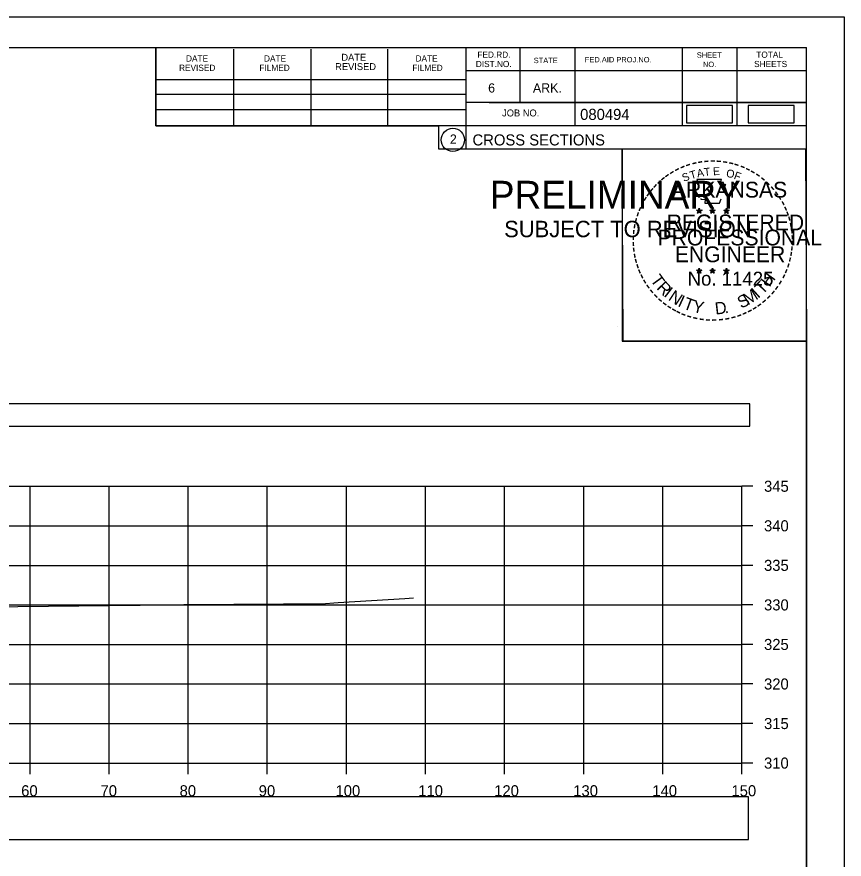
# Model space of a CAD drawing. Extents: x 1376273 to 1384221, y 378927 to 384592.
# Drawn here: x 1381416.7 to 1381521.3, y 381285.4 to 381391.9 of the extents above; entities that cross this region are included whole.
import ezdxf

# ---------------------------------------------------------------- set-up
doc = ezdxf.new("R2010")
doc.units = 0
for name, color, linetype in [('R_Axis', 7, 'Continuous'), ('R_Axis Annot', 7, 'Continuous'), ('R_Border', 7, 'Continuous'), ('R_Border PE', 7, 'Continuous'), ('R_Border Prem', 7, 'Continuous'), ('R_Drive', 7, 'Continuous'), ('R_Exist Surface', 7, 'Continuous'), ('R_Grid', 7, 'Continuous'), ('R_No Plot', 7, 'Continuous')]:
    doc.layers.add(name, color=color, linetype=linetype)

msp = doc.modelspace()

# ---------------------------------------------------------------- linework, layer by layer
at = {"layer": 'R_Axis'}
for p, q in [((1381508.35, 381297.51), (1381508.35, 381332.51)), ((1381509.75, 381332.51), (1381508.35, 381332.51)), ((1381509.75, 381327.51), (1381508.35, 381327.51)), ((1381509.75, 381322.51), (1381508.35, 381322.51)), ((1381509.75, 381317.51), (1381508.35, 381317.51)), ((1381509.75, 381312.51), (1381508.35, 381312.51)), ((1381509.75, 381307.51), (1381508.35, 381307.51)), ((1381509.75, 381302.51), (1381508.35, 381302.51)), ((1381208.35, 381297.51), (1381508.35, 381297.51)), ((1381418.35, 381296.11), (1381418.35, 381297.51)), ((1381428.35, 381296.11), (1381428.35, 381297.51)), ((1381438.35, 381296.11), (1381438.35, 381297.51)), ((1381448.35, 381296.11), (1381448.35, 381297.51)), ((1381458.35, 381296.11), (1381458.35, 381297.51)), ((1381468.35, 381296.11), (1381468.35, 381297.51)), ((1381478.35, 381296.11), (1381478.35, 381297.51)), ((1381488.35, 381296.11), (1381488.35, 381297.51)), ((1381498.35, 381296.11), (1381498.35, 381297.51)), ((1381508.35, 381296.11), (1381508.35, 381297.51)), ((1381509.75, 381297.51), (1381508.35, 381297.51))]:
    msp.add_line(p, q, dxfattribs=at)
at = {"layer": 'R_Axis Annot'}
for points in [[(1381207.54, 381340.13), (1381509.34, 381340.13), (1381509.34, 381342.94), (1381207.54, 381342.94)], [(1381207.5, 381287.83), (1381509.19, 381287.83), (1381509.19, 381293.24), (1381207.5, 381293.24)]]:
    msp.add_lwpolyline(points, close=True, dxfattribs=at)
at = {"layer": 'R_Border'}
for p, q in [((1381200.35, 381387.97), (1381516.53, 381387.97)), ((1381434.27, 381378.09), (1381434.27, 381387.97)), ((1381444.13, 381378.09), (1381444.13, 381387.77)), ((1381453.89, 381378.09), (1381453.89, 381387.77)), ((1381463.57, 381378.09), (1381463.57, 381387.77)), ((1381473.43, 381387.97), (1381473.43, 381375.17)), ((1381480.27, 381387.97), (1381480.27, 381381.03)), ((1381487.21, 381387.97), (1381487.21, 381378.09)), ((1381500.79, 381387.97), (1381500.79, 381378.09)), ((1381507.73, 381387.97), (1381507.73, 381378.09)), ((1381516.53, 381182.51), (1381516.53, 381387.97)), ((1381516.53, 381385.03), (1381473.43, 381385.03)), ((1381516.53, 381385.05), (1381516.53, 381385.05)), ((1381434.27, 381383.95), (1381473.43, 381383.95)), ((1381434.27, 381382.09), (1381473.43, 381382.09)), ((1381434.27, 381378.09), (1381434.27, 381380.15)), ((1381434.27, 381380.15), (1381473.43, 381380.15)), ((1381516.53, 381381.03), (1381473.43, 381381.03)), ((1381476.39, 381381.03), (1381516.53, 381381.03)), ((1381516.53, 381378.09), (1381434.27, 381378.09)), ((1381473.43, 381375.17), (1381516.53, 381375.17))]:
    msp.add_line(p, q, dxfattribs=at)
msp.add_circle((1381471.81, 381376.3), 1.47, dxfattribs=at)
at = {"layer": 'R_Border PE'}
for p, q in [((1381502.61, 381367.42), (1381502.96, 381367.31)), ((1381502.61, 381367.42), (1381502.87, 381367.38)), ((1381502.61, 381367.42), (1381502.85, 381367.3)), ((1381502.96, 381367.68), (1381502.92, 381367.43)), ((1381502.96, 381367.31), (1381502.96, 381367.68)), ((1381502.96, 381367.68), (1381503.01, 381367.43)), ((1381503.31, 381367.42), (1381502.96, 381367.31)), ((1381503.31, 381367.42), (1381503.02, 381367.37)), ((1381503.31, 381367.42), (1381503.1, 381367.32)), ((1381504.28, 381367.42), (1381504.63, 381367.31)), ((1381504.28, 381367.42), (1381504.54, 381367.38)), ((1381504.28, 381367.42), (1381504.52, 381367.3)), ((1381504.63, 381367.68), (1381504.59, 381367.43)), ((1381504.63, 381367.31), (1381504.63, 381367.68)), ((1381504.63, 381367.68), (1381504.68, 381367.43)), ((1381504.98, 381367.42), (1381504.63, 381367.31)), ((1381504.98, 381367.42), (1381504.69, 381367.37)), ((1381504.98, 381367.42), (1381504.77, 381367.32)), ((1381506.05, 381367.41), (1381506.4, 381367.3)), ((1381506.05, 381367.41), (1381506.3, 381367.37)), ((1381506.05, 381367.41), (1381506.28, 381367.29)), ((1381506.4, 381367.67), (1381506.35, 381367.41)), ((1381506.4, 381367.3), (1381506.4, 381367.67)), ((1381506.4, 381367.67), (1381506.44, 381367.42)), ((1381506.74, 381367.41), (1381506.4, 381367.3)), ((1381506.74, 381367.41), (1381506.46, 381367.36)), ((1381506.74, 381367.41), (1381506.54, 381367.31)), ((1381502.75, 381367.02), (1381502.96, 381367.31)), ((1381502.75, 381367.02), (1381502.87, 381367.26)), ((1381502.75, 381367.02), (1381502.96, 381367.23)), ((1381503.17, 381367.02), (1381502.96, 381367.31)), ((1381503.17, 381367.02), (1381502.96, 381367.23)), ((1381503.17, 381367.02), (1381503.04, 381367.31)), ((1381504.42, 381367.02), (1381504.63, 381367.31)), ((1381504.42, 381367.02), (1381504.54, 381367.26)), ((1381504.42, 381367.02), (1381504.63, 381367.23)), ((1381504.84, 381367.02), (1381504.63, 381367.31)), ((1381504.84, 381367.02), (1381504.63, 381367.23)), ((1381504.84, 381367.02), (1381504.71, 381367.31)), ((1381506.18, 381367), (1381506.4, 381367.3)), ((1381506.18, 381367), (1381506.31, 381367.25)), ((1381506.18, 381367), (1381506.39, 381367.22)), ((1381506.61, 381367), (1381506.39, 381367.22)), ((1381506.61, 381367), (1381506.4, 381367.3)), ((1381506.61, 381367), (1381506.47, 381367.29)), ((1381502.96, 381360.1), (1381502.92, 381359.85)), ((1381502.96, 381359.74), (1381502.96, 381360.1)), ((1381502.96, 381360.1), (1381503.01, 381359.85)), ((1381504.63, 381360.1), (1381504.59, 381359.85)), ((1381504.63, 381359.74), (1381504.63, 381360.1)), ((1381504.63, 381360.1), (1381504.68, 381359.85)), ((1381506.39, 381360.09), (1381506.35, 381359.84)), ((1381506.39, 381359.73), (1381506.39, 381360.09)), ((1381506.39, 381360.09), (1381506.44, 381359.84)), ((1381502.61, 381359.85), (1381502.96, 381359.74)), ((1381502.61, 381359.85), (1381502.86, 381359.81)), ((1381502.61, 381359.85), (1381502.85, 381359.73)), ((1381502.74, 381359.44), (1381502.96, 381359.74)), ((1381502.74, 381359.44), (1381502.87, 381359.69)), ((1381502.74, 381359.44), (1381502.96, 381359.66)), ((1381503.3, 381359.85), (1381502.96, 381359.74)), ((1381503.17, 381359.44), (1381502.96, 381359.74)), ((1381503.17, 381359.44), (1381502.96, 381359.66)), ((1381503.3, 381359.85), (1381503.02, 381359.8)), ((1381503.17, 381359.44), (1381503.03, 381359.73)), ((1381503.3, 381359.85), (1381503.1, 381359.75)), ((1381504.28, 381359.85), (1381504.63, 381359.74)), ((1381504.28, 381359.85), (1381504.53, 381359.81)), ((1381504.28, 381359.85), (1381504.51, 381359.73)), ((1381504.41, 381359.44), (1381504.63, 381359.74)), ((1381504.41, 381359.44), (1381504.54, 381359.69)), ((1381504.41, 381359.44), (1381504.62, 381359.66)), ((1381504.84, 381359.44), (1381504.62, 381359.66)), ((1381504.97, 381359.85), (1381504.63, 381359.74)), ((1381504.84, 381359.44), (1381504.63, 381359.74)), ((1381504.97, 381359.85), (1381504.69, 381359.8)), ((1381504.84, 381359.44), (1381504.7, 381359.73)), ((1381504.97, 381359.85), (1381504.77, 381359.75)), ((1381506.04, 381359.84), (1381506.39, 381359.73)), ((1381506.04, 381359.84), (1381506.3, 381359.8)), ((1381506.04, 381359.84), (1381506.28, 381359.72)), ((1381506.18, 381359.43), (1381506.39, 381359.73)), ((1381506.18, 381359.43), (1381506.3, 381359.68)), ((1381506.18, 381359.43), (1381506.39, 381359.65)), ((1381506.74, 381359.84), (1381506.39, 381359.73)), ((1381506.61, 381359.43), (1381506.39, 381359.73)), ((1381506.61, 381359.43), (1381506.39, 381359.65)), ((1381506.74, 381359.84), (1381506.45, 381359.79)), ((1381506.61, 381359.43), (1381506.47, 381359.72)), ((1381506.74, 381359.84), (1381506.54, 381359.74))]:
    msp.add_line(p, q, dxfattribs=at)
for points in [[(1381502.65, 381371.3), (1381502.92, 381370.47)], [(1381506.16, 381370.38), (1381506.31, 381370.66), (1381505.62, 381370.64), (1381505.77, 381371.3), (1381502.65, 381371.3)], [(1381503.15, 381368.88), (1381503.15, 381368.79), (1381503.71, 381368.77), (1381503.65, 381368.3), (1381505.52, 381368.3), (1381505.73, 381368.84)], [(1381502.96, 381367.68), (1381503.17, 381367.02), (1381502.61, 381367.42), (1381503.31, 381367.42), (1381502.75, 381367.02), (1381502.96, 381367.68)], [(1381504.63, 381367.68), (1381504.84, 381367.02), (1381504.28, 381367.42), (1381504.98, 381367.42), (1381504.42, 381367.02), (1381504.63, 381367.68)], [(1381506.4, 381367.67), (1381506.61, 381367), (1381506.05, 381367.41), (1381506.74, 381367.41), (1381506.18, 381367), (1381506.4, 381367.67)], [(1381502.96, 381360.1), (1381503.17, 381359.44), (1381502.61, 381359.85), (1381503.3, 381359.85), (1381502.74, 381359.44), (1381502.96, 381360.1)], [(1381504.63, 381360.1), (1381504.84, 381359.44), (1381504.28, 381359.85), (1381504.97, 381359.85), (1381504.41, 381359.44), (1381504.63, 381360.1)], [(1381506.39, 381360.09), (1381506.61, 381359.43), (1381506.04, 381359.84), (1381506.74, 381359.84), (1381506.18, 381359.43), (1381506.39, 381360.09)]]:
    msp.add_lwpolyline(points, dxfattribs=at)
for centre, radius in [((1381502.96, 381367.31), 0.172), ((1381502.96, 381367.31), 0.145), ((1381502.96, 381367.31), 0.116), ((1381502.96, 381367.31), 0.0991), ((1381502.96, 381367.31), 0.0747), ((1381502.96, 381367.31), 0.0495), ((1381504.63, 381367.31), 0.172), ((1381504.63, 381367.31), 0.145), ((1381504.63, 381367.31), 0.116), ((1381504.63, 381367.31), 0.0991), ((1381504.63, 381367.31), 0.0747), ((1381504.63, 381367.31), 0.0495), ((1381506.39, 381367.3), 0.172), ((1381506.39, 381367.3), 0.145), ((1381506.39, 381367.3), 0.116), ((1381506.39, 381367.3), 0.0991), ((1381506.39, 381367.3), 0.0747), ((1381506.39, 381367.3), 0.0495), ((1381502.96, 381367.31), 0.0296), ((1381504.63, 381367.31), 0.0296), ((1381506.39, 381367.3), 0.0296), ((1381502.96, 381359.74), 0.172), ((1381504.63, 381359.74), 0.172), ((1381506.39, 381359.73), 0.172), ((1381502.96, 381359.74), 0.145), ((1381502.96, 381359.74), 0.116), ((1381502.96, 381359.74), 0.0991), ((1381502.96, 381359.74), 0.0747), ((1381502.96, 381359.74), 0.0495), ((1381502.96, 381359.74), 0.0296), ((1381504.63, 381359.74), 0.145), ((1381504.63, 381359.74), 0.116), ((1381504.63, 381359.74), 0.0991), ((1381504.63, 381359.74), 0.0747), ((1381504.63, 381359.74), 0.0495), ((1381504.63, 381359.74), 0.0296), ((1381506.39, 381359.73), 0.145), ((1381506.39, 381359.73), 0.116), ((1381506.39, 381359.73), 0.0991), ((1381506.39, 381359.73), 0.0747), ((1381506.39, 381359.73), 0.0495), ((1381506.39, 381359.73), 0.0296)]:
    msp.add_circle(centre, radius, dxfattribs=at)
at = {"layer": 'R_Drive'}
for points in [[(1381501.34, 381378.47), (1381507.18, 381378.47), (1381507.18, 381380.66), (1381501.34, 381380.66)], [(1381509.13, 381378.47), (1381514.97, 381378.47), (1381514.97, 381380.65), (1381509.13, 381380.65)]]:
    msp.add_lwpolyline(points, close=True, dxfattribs=at)
at = {"layer": 'R_Exist Surface'}
msp.add_lwpolyline([(1381412.87, 381317.28), (1381432.27, 381317.48), (1381437.8, 381317.58), (1381450.38, 381317.64), (1381455.16, 381317.65), (1381457.31, 381317.8), (1381465.75, 381318.32), (1381466.28, 381318.35), (1381466.85, 381318.42)], dxfattribs=at)
at = {"layer": 'R_Grid'}
for p, q in [((1381208.35, 381332.51), (1381508.35, 381332.51)), ((1381418.35, 381297.51), (1381418.35, 381332.51)), ((1381428.35, 381297.51), (1381428.35, 381332.51)), ((1381438.35, 381297.51), (1381438.35, 381332.51)), ((1381448.35, 381297.51), (1381448.35, 381332.51)), ((1381458.35, 381297.51), (1381458.35, 381332.51)), ((1381468.35, 381297.51), (1381468.35, 381332.51)), ((1381478.35, 381297.51), (1381478.35, 381332.51)), ((1381488.35, 381297.51), (1381488.35, 381332.51)), ((1381498.35, 381297.51), (1381498.35, 381332.51)), ((1381508.35, 381297.51), (1381508.35, 381332.51)), ((1381208.35, 381327.51), (1381508.35, 381327.51)), ((1381208.35, 381322.51), (1381508.35, 381322.51)), ((1381208.35, 381317.51), (1381508.35, 381317.51)), ((1381208.35, 381312.51), (1381508.35, 381312.51)), ((1381208.35, 381307.51), (1381508.35, 381307.51)), ((1381208.35, 381302.51), (1381508.35, 381302.51)), ((1381208.35, 381297.51), (1381508.35, 381297.51))]:
    msp.add_line(p, q, dxfattribs=at)
at = {"layer": 'R_No Plot'}
for p, q in [((1381187.95, 381391.86), (1381521.28, 381391.86)), ((1381492.56, 381352.71), (1381492.56, 381352.71))]:
    msp.add_line(p, q, dxfattribs=at)
for points in [[(1381187.94, 381391.86), (1381521.28, 381391.86), (1381521.28, 381178.53), (1381187.94, 381178.53)], [(1381434.27, 381387.97), (1381434.27, 381378.09), (1381470, 381378.09), (1381470, 381375.17), (1381493.2, 381375.17), (1381493.2, 381350.84), (1381516.53, 381350.84), (1381516.53, 381182.51), (1381200.35, 381182.51), (1381200.35, 381387.97)], [(1381493.2, 381375.17), (1381516.41, 381375.17), (1381516.53, 381350.84), (1381493.32, 381350.84)]]:
    msp.add_lwpolyline(points, close=True, dxfattribs=at)

# ---------------------------------------------------------------- texts
at = {"layer": 'R_Axis Annot'}
for s, p in [('345', (1381511.15, 381331.81)), ('340', (1381511.15, 381326.81)), ('335', (1381511.15, 381321.81)), ('330', (1381511.15, 381316.81)), ('325', (1381511.15, 381311.81)), ('320', (1381511.15, 381306.81)), ('315', (1381511.15, 381301.81)), ('310', (1381511.15, 381296.81)), ('60', (1381417.23, 381293.31)), ('70', (1381427.26, 381293.31)), ('80', (1381437.26, 381293.31)), ('90', (1381447.26, 381293.31)), ('100', (1381456.97, 381293.31)), ('110', (1381467.43, 381293.31)), ('120', (1381477.03, 381293.31)), ('130', (1381487.03, 381293.31)), ('140', (1381497.03, 381293.31)), ('150', (1381507.03, 381293.31))]:
    msp.add_text(s, height=1.4, dxfattribs=at).set_placement(p)
at = {"layer": 'R_Border'}
for s, height, p in [('DATE', 0.782, (1381438.07, 381386.21)), ('DATE', 0.782, (1381447.93, 381386.21)), ('DATE', 0.879, (1381457.71, 381386.31)), ('DATE', 0.782, (1381467.09, 381386.21)), ('FED.RD.', 0.782, (1381474.91, 381386.69)), ('STATE', 0.684, (1381482.03, 381386.01)), ('FED.AID PROJ.NO.', 0.684, (1381488.49, 381386.11)), ('SHEET', 0.684, (1381502.65, 381386.69)), ('TOTAL', 0.782, (1381510.17, 381386.69)), ('REVISED', 0.782, (1381437.19, 381385.03)), ('FILMED', 0.782, (1381447.35, 381385.03)), ('REVISED', 0.879, (1381456.93, 381385.13)), ('FILMED', 0.782, (1381466.69, 381385.03)), ('DIST.NO.', 0.782, (1381474.71, 381385.51)), ('NO.', 0.684, (1381503.43, 381385.51)), ('SHEETS', 0.782, (1381509.89, 381385.51)), ('6', 1.17, (1381476.27, 381382.29)), ('ARK.', 1.172, (1381481.93, 381382.29)), ('JOB NO.', 0.879, (1381478.03, 381379.27)), ('080494', 1.4, (1381487.9, 381378.83)), ('2', 1.17, (1381471.43, 381375.82)), ('CROSS SECTIONS', 1.4, (1381474.29, 381375.6))]:
    msp.add_text(s, height=height, rotation=360, dxfattribs=at).set_placement(p)
at = {"layer": 'R_Border PE'}
for s, height, rotation, p in [('-', 1.6, 28.7918, (1381500.13, 381371.84)), ('-', 1.6, 24.3072, (1381500.77, 381372.16)), ('-', 1.6, 19.1761, (1381501.4, 381372.43)), ('-', 1.6, 13.6301, (1381502.15, 381372.67)), ('-', 1.6, 10.2193, (1381502.83, 381372.83)), ('T', 1, 6.0228, (1381503.6, 381371.73)), ('-', 1.6, 5.8968, (1381503.56, 381372.94)), ('-', 1.6, 0.1862, (1381504.33, 381373.01)), ('E', 1, 0.8323, (1381504.7, 381371.84)), ('-', 1.6, 357.743, (1381505.05, 381373)), ('-', 1.6, 352.1617, (1381505.8, 381372.94)), ('-', 1.6, 347.2049, (1381506.52, 381372.83)), ('-', 1.6, 342.3362, (1381507.15, 381372.68)), ('-', 1.6, 337.8551, (1381507.89, 381372.45)), ('-', 1.6, 334.1211, (1381508.52, 381372.18)), ('-', 1.6, 38.9507, (1381498.48, 381370.7)), ('-', 1.6, 36.2317, (1381498.96, 381371.08)), ('-', 1.6, 34.0636, (1381499.54, 381371.47)), ('S', 1, 21.594, (1381501.01, 381370.98)), ('T', 1, 16.4036, (1381501.92, 381371.31)), ('A', 1, 11.2132, (1381502.75, 381371.56)), ('O', 1, 350.4515, (1381506.31, 381371.63)), ('F', 1, 340.0707, (1381507.26, 381371.4)), ('-', 1.6, 329.6409, (1381509.1, 381371.9)), ('-', 1.6, 325.8627, (1381509.74, 381371.54)), ('-', 1.6, 48.423, (1381497.6, 381369.8)), ('-', 1.6, 42.9622, (1381498.05, 381370.28)), ('ARKANSAS', 2, 360, (1381499.51, 381369.01)), ('-', 1.6, 320.5297, (1381510.35, 381371.11)), ('-', 1.6, 315.5786, (1381510.95, 381370.62)), ('-', 1.6, 54.2325, (1381496.79, 381368.75)), ('-', 1.6, 50.6142, (1381497.2, 381369.32)), ('-', 1.6, 309.8797, (1381511.52, 381370.07)), ('-', 1.6, 306.6522, (1381512.04, 381369.47)), ('-', 1.6, 62.8713, (1381496.15, 381367.61)), ('-', 1.6, 58.0706, (1381496.46, 381368.22)), ('-', 1.4, 303.6753, (1381512.53, 381368.9)), ('-', 1.6, 299.6684, (1381512.85, 381368.3)), ('-', 1.6, 67.7743, (1381495.89, 381367)), ('-', 1.6, 294.6628, (1381513.17, 381367.68)), ('-', 1.6, 75.461, (1381495.47, 381365.66)), ('-', 1.6, 72.3945, (1381495.67, 381366.37)), ('REGISTERED', 2, 360, (1381498.83, 381364.86)), ('DWB', 0.01, 360, (1381502.95, 381367.31)), ('DWB', 0.01, 360, (1381504.62, 381367.31)), ('DWB', 0.01, 360, (1381506.38, 381367.3)), ('-', 1.6, 290.5728, (1381513.43, 381367.11)), ('-', 1.6, 285.1233, (1381513.66, 381366.53)), ('-', 1.6, 81.2013, (1381495.34, 381364.94)), ('-', 1.6, 280.5493, (1381513.86, 381365.79)), ('-', 1.6, 89.0622, (1381495.24, 381363.55)), ('-', 1.6, 85.1863, (1381495.26, 381364.25)), ('PROFESSIONAL', 2, 360, (1381497.68, 381362.96)), ('-', 1.6, 276.5962, (1381514.02, 381365.02)), ('-', 1.6, 274.3301, (1381514.08, 381364.3)), ('-', 1.6, 94.1959, (1381495.27, 381362.83)), ('-', 1.6, 269.9407, (1381514.12, 381363.66)), ('-', 1.6, 98.9479, (1381495.35, 381362.16)), ('ENGINEER', 2, 360, (1381499.87, 381360.84)), ('-', 1.6, 260.9953, (1381514.03, 381362.34)), ('-', 1.6, 263.5172, (1381514.1, 381363)), ('-', 1.6, 101.7149, (1381495.48, 381361.43)), ('-', 1.6, 105.4578, (1381495.64, 381360.83)), ('-', 1.6, 255.7626, (1381513.92, 381361.67)), ('-', 1.6, 109.0874, (1381495.86, 381360.2)), ('-', 1.6, 114.0643, (1381496.11, 381359.6)), ('-', 1.6, 247.8887, (1381513.51, 381360.27)), ('-', 1.6, 252.8681, (1381513.74, 381360.95)), ('-', 1.6, 115.7289, (1381496.42, 381358.99)), ('T', 1.54, 306.0406, (1381496.72, 381358.58)), ('No. 11425', 1.757, 360, (1381501.49, 381357.88)), ('DWB', 0.01, 360, (1381502.94, 381359.73)), ('DWB', 0.01, 360, (1381504.61, 381359.73)), ('DWB', 0.01, 360, (1381506.38, 381359.72)), ('H', 1.54, 54.6088, (1381511.84, 381357.61)), ('-', 1.6, 244.6197, (1381513.25, 381359.64)), ('-', 1.6, 120.4471, (1381496.77, 381358.4)), ('-', 1.6, 125.8934, (1381497.18, 381357.84)), ('R', 1.54, 314.005, (1381497.48, 381357.53)), ('T', 1.54, 46.6444, (1381510.95, 381356.67)), ('-', 1.6, 233.8452, (1381512.46, 381358.24)), ('-', 1.6, 239.0712, (1381512.86, 381358.89)), ('-', 1.6, 130.7181, (1381497.64, 381357.29)), ('-', 1.6, 134.2238, (1381498.16, 381356.74)), ('I', 1.54, 321.9694, (1381498.38, 381356.6)), ('N', 1.54, 326.5002, (1381498.95, 381356.13)), ('S', 1.54, 26.9312, (1381508.26, 381354.94)), ('M', 1.54, 32.6563, (1381509.1, 381355.35)), ('I', 1.54, 42.1136, (1381510.39, 381356.19)), ('-', 1.6, 231.2538, (1381512.03, 381357.67)), ('-', 1.6, 138.9338, (1381498.68, 381356.28)), ('-', 1.6, 144.6463, (1381499.24, 381355.87)), ('I', 1.54, 335.3603, (1381500.15, 381355.34)), ('T', 1.54, 339.8912, (1381500.82, 381355.01)), ('Y', 1.54, 347.8556, (1381502.03, 381354.57)), ('D', 1.54, 6.3969, (1381505.02, 381354.21)), ('-', 1.6, 215.7363, (1381510.48, 381356.13)), ('-', 1.6, 221.0851, (1381511.02, 381356.6)), ('-', 1.6, 225.7653, (1381511.55, 381357.11)), ('-', 1.6, 148.0898, (1381499.8, 381355.5)), ('-', 1.6, 151.5704, (1381500.38, 381355.18)), ('-', 1.6, 154.6002, (1381500.9, 381354.93)), ('.', 1.54, 13.7642, (1381506.21, 381354.34)), ('-', 1.6, 207.3568, (1381509.38, 381355.39)), ('-', 1.6, 212.2491, (1381509.94, 381355.74)), ('-', 1.6, 158.5612, (1381501.52, 381354.67)), ('-', 1.6, 162.7983, (1381502.21, 381354.46)), ('-', 1.6, 167.5555, (1381502.93, 381354.3)), ('-', 1.6, 173.1155, (1381503.7, 381354.19)), ('-', 1.6, 176.5183, (1381504.45, 381354.13)), ('-', 1.6, 181.5918, (1381505.19, 381354.15)), ('-', 1.6, 185.8167, (1381506, 381354.23)), ('-', 1.6, 191.2858, (1381506.73, 381354.36)), ('-', 1.6, 195.4743, (1381507.46, 381354.56)), ('-', 1.6, 200.7184, (1381508.14, 381354.8)), ('-', 1.6, 204.2516, (1381508.76, 381355.08))]:
    msp.add_text(s, height=height, rotation=rotation, dxfattribs=at).set_placement(p)
at = {"layer": 'R_Border Prem'}
for s, height, p in [('PRELIMINARY', 3.5, (1381476.48, 381367.63)), ('DWB', 0.01, (1381477.22, 381369.48)), ('SUBJECT TO REVISION', 2.0751, (1381478.29, 381364))]:
    msp.add_text(s, height=height, rotation=360, dxfattribs=at).set_placement(p)

doc.saveas('drawing.dxf')
